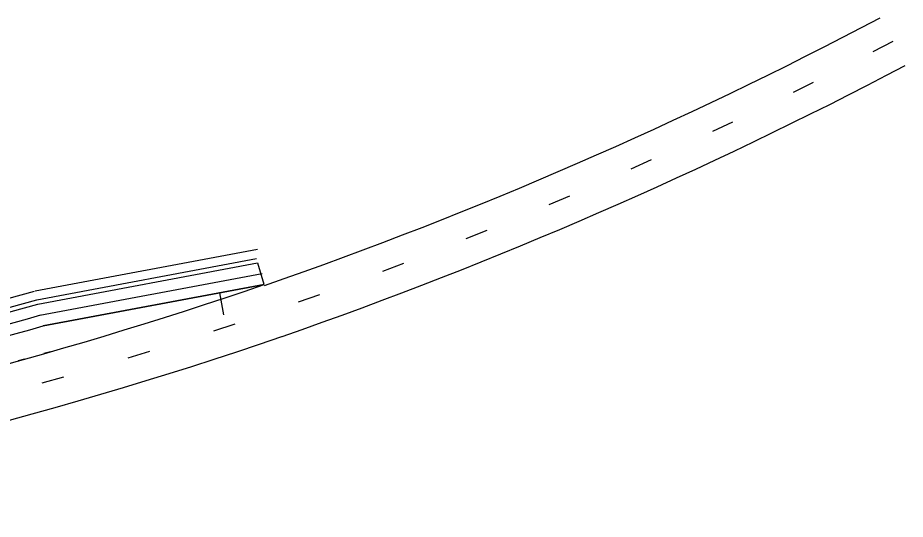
# Model space of a CAD drawing. Extents: x 468143 to 491361, y 1438528 to 1468730.
# Drawn here: x 489200.9 to 489597.1, y 1465223.3 to 1465447 of the extents above; entities that cross this region are included whole.
import ezdxf

# ---------------------------------------------------------------- set-up
doc = ezdxf.new("R2010")
doc.units = 0
doc.layers.add('Xreference_dp', color=7, linetype='Continuous')

msp = doc.modelspace()

# ---------------------------------------------------------------- linework, layer by layer
at = {"layer": 'Xreference_dp'}
for p, q in [((489591.51, 1465436.4), (489582.65, 1465431.76)), ((489555.94, 1465418.09), (489547, 1465413.63)), ((489520.02, 1465400.5), (489510.99, 1465396.21)), ((489483.75, 1465383.63), (489474.64, 1465379.52)), ((489447.16, 1465367.48), (489437.96, 1465363.56)), ((489410.25, 1465352.07), (489400.97, 1465348.33)), ((489208.71, 1465325.16), (489307.94, 1465343.72)), ((489209.44, 1465321.23), (489307.42, 1465339.55)), ((489209.9, 1465319.28), (489308, 1465337.62)), ((489310.89, 1465327.99), (489308.02, 1465337.57)), ((489373.04, 1465337.4), (489363.69, 1465333.84)), ((489210.82, 1465314.36), (489309.97, 1465332.9)), ((489212.2, 1465309.53), (489310.89, 1465327.99)), ((489310.89, 1465327.99), (489212.2, 1465309.53)), ((489310.89, 1465327.99), (489212.2, 1465309.53)), ((489290.91, 1465324.25), (489292.75, 1465314.42)), ((489335.54, 1465323.47), (489326.12, 1465320.11)), ((489297.75, 1465310.37), (489288.25, 1465307.24)), ((489215.5, 1465298), (489212.62, 1465297.17)), ((489259.66, 1465298.13), (489250.1, 1465295.2)), ((489203.95, 1465294.73), (489201.06, 1465293.93)), ((489221.34, 1465286.7), (489211.72, 1465283.96))]:
    msp.add_line(p, q, dxfattribs=at)
for centre, radius, start, end in [((488656.74, 1467208.61), 1991.63, 289.17949, 297.80977), ((488656.74, 1467208.61), 2015.63, 289.17949, 297.80977), ((488689.7, 1467136.91), 1912.61, 279.96561, 288.95255), ((488689.7, 1467136.91), 1884.61, 279.96561, 285.97389), ((488689.7, 1467136.91), 1888.61, 279.96561, 285.97389), ((488689.7, 1467136.91), 1890.61, 279.96561, 285.97104), ((488689.7, 1467136.91), 1895.61, 279.96561, 285.97104), ((488689.7, 1467136.91), 1900.61, 279.96561, 285.95687), ((488689.7, 1467136.91), 1900.61, 279.96561, 285.95687), ((488689.7, 1467136.91), 1900.61, 279.96561, 285.95687), ((488691.13, 1467133.37), 1933.28, 278.8888, 288.94649)]:
    msp.add_arc(centre, radius, start, end, dxfattribs=at)

doc.saveas('drawing.dxf')
